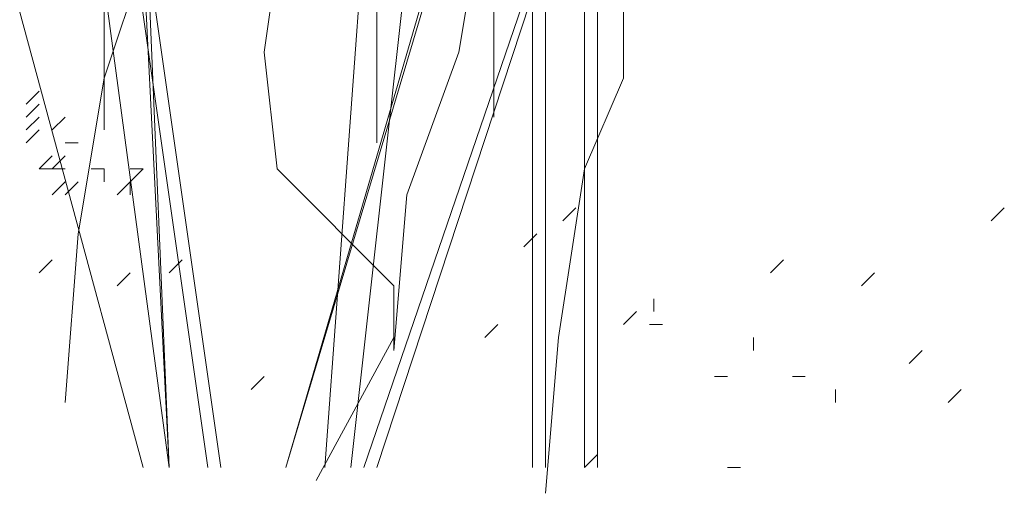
# Model space of a CAD drawing. Header units: millimetres. Extents: x 14400 to 93787, y -21104 to 39413.
# Tile 301 of 328: x 62922 to 62934, y 19703 to 19709. Entities that reach past the tile are written whole.
import ezdxf

# ---------------------------------------------------------------- set-up
doc = ezdxf.new("R2010")
doc.units = ezdxf.units.MM
doc.layers.add('_MODUS - zielen', color=66, linetype='Continuous', lineweight=9)

msp = doc.modelspace()

# ---------------------------------------------------------------- linework, layer by layer
at = {"layer": '_MODUS - zielen', "transparency": 33554687}
for points in [[(62922.64949, 19723.12398), (62923.64227, 19703.43383), (62922.81496, 19723.12398)], [(62929.10257, 19722.46212), (62929.10257, 19703.43383), (62929.10257, 19703.43383)], [(62928.44071, 19721.46934), (62928.44071, 19703.43383), (62928.44071, 19703.43383)], [(62927.77886, 19719.81471), (62925.95876, 19703.43383), (62925.95876, 19703.43383)], [(62927.77886, 19719.81471), (62925.95876, 19703.43383), (62925.95876, 19703.43383)], [(62921.82218, 19719.64925), (62924.13866, 19703.43383), (62924.13866, 19703.43383)], [(62921.98764, 19719.64925), (62924.30413, 19703.43383), (62924.30413, 19703.43383)], [(62928.27525, 19717.49822), (62928.27525, 19703.43383), (62928.27525, 19703.43383)], [(62928.9371, 19717.49822), (62928.9371, 19703.43383), (62928.9371, 19703.43383)], [(62926.62062, 19717.00183), (62925.62783, 19703.43383), (62925.62783, 19703.43383)], [(62926.28969, 19703.43383), (62930.42627, 19716.00905), (62926.12423, 19703.43383)], [(62922.31857, 19704.26114), (62922.48403, 19706.41217), (62922.81496, 19708.39773), (62923.31135, 19709.8869), (62923.31135, 19711.04515), (62923.64227, 19712.36885), (62923.80774, 19713.19617), (62923.9732, 19714.51988), (62923.9732, 19715.51266)], [(62928.44071, 19703.1029), (62928.60618, 19705.08846), (62928.9371, 19707.23949), (62929.43349, 19708.39773), (62929.43349, 19709.72144), (62929.76442, 19711.04515), (62929.92988, 19711.87246), (62929.92988, 19713.19617), (62930.09535, 19714.02349)], [(62926.50864, 19704.923), (62926.50864, 19705.75032), (62925.01947, 19707.23949), (62924.854, 19708.72866), (62925.01947, 19709.8869), (62923.36483, 19711.37607), (62922.86844, 19712.86524), (62921.54474, 19712.86524)], [(62926.50864, 19704.923), (62926.6741, 19706.90856), (62927.33596, 19708.72866), (62927.50142, 19709.72144), (62928.32874, 19711.87246), (62929.65244, 19712.03793), (62930.64523, 19712.86524)], [(62926.28969, 19711.87246), (62926.28969, 19708.23227), (62926.28969, 19708.23227)], [(62921.16032, 19711.37607), (62923.31135, 19703.43383), (62923.31135, 19703.43383)], [(62921.16032, 19711.37607), (62923.31135, 19703.43383), (62923.31135, 19703.43383)], [(62927.44793, 19711.37607), (62925.13144, 19703.43383), (62925.13144, 19703.43383)], [(62927.44793, 19711.21061), (62925.13144, 19703.43383), (62925.13144, 19703.43383)], [(62927.77886, 19707.90134), (62927.77886, 19710.21783), (62927.77886, 19710.21783)], [(62922.81496, 19707.73588), (62922.81496, 19709.55597), (62922.81496, 19709.55597)], [(62926.28969, 19707.57041), (62926.28969, 19709.05958), (62926.28969, 19709.05958)], [(62921.82218, 19708.0668), (62921.98764, 19708.23227), (62921.98764, 19708.23227)], [(62921.82218, 19707.90134), (62921.98764, 19708.0668), (62921.98764, 19708.0668)], [(62921.82218, 19707.73588), (62921.98764, 19707.90134), (62921.98764, 19707.90134)], [(62921.82218, 19707.73588), (62921.98764, 19707.90134), (62921.98764, 19707.90134)], [(62922.1531, 19707.73588), (62922.31857, 19707.90134), (62922.31857, 19707.90134)], [(62921.82218, 19707.57041), (62921.98764, 19707.73588), (62921.98764, 19707.73588)], [(62922.31857, 19707.57041), (62922.48403, 19707.57041), (62922.48403, 19707.57041)], [(62922.31857, 19707.57041), (62922.48403, 19707.57041), (62922.48403, 19707.57041)], [(62921.98764, 19707.23949), (62922.1531, 19707.40495), (62922.1531, 19707.40495)], [(62921.98764, 19707.23949), (62922.1531, 19707.40495), (62922.1531, 19707.40495)], [(62922.1531, 19707.23949), (62922.31857, 19707.40495), (62922.31857, 19707.40495)], [(62921.98764, 19707.23949), (62922.1531, 19707.23949), (62922.1531, 19707.23949)], [(62922.1531, 19707.23949), (62922.31857, 19707.23949), (62922.31857, 19707.23949)], [(62922.1531, 19707.23949), (62922.31857, 19707.23949), (62922.31857, 19707.23949)], [(62922.64949, 19707.23949), (62922.81496, 19707.23949), (62922.81496, 19707.23949)], [(62922.64949, 19707.23949), (62922.81496, 19707.23949), (62922.81496, 19707.23949)], [(62922.81496, 19707.07402), (62922.81496, 19707.23949), (62922.81496, 19707.23949)], [(62923.14588, 19707.07402), (62923.31135, 19707.23949), (62923.31135, 19707.23949)], [(62923.14588, 19707.23949), (62923.31135, 19707.23949), (62923.31135, 19707.23949)], [(62923.14588, 19707.07402), (62923.31135, 19707.23949), (62923.31135, 19707.23949)], [(62922.1531, 19706.90856), (62922.31857, 19707.07402), (62922.31857, 19707.07402)], [(62922.31857, 19706.90856), (62922.48403, 19707.07402), (62922.48403, 19707.07402)], [(62922.98042, 19706.90856), (62923.14588, 19707.07402), (62923.14588, 19707.07402)], [(62922.98042, 19706.90856), (62923.14588, 19707.07402), (62923.14588, 19707.07402)], [(62923.14588, 19706.90856), (62923.14588, 19707.07402), (62923.14588, 19707.07402)], [(62928.65966, 19706.57763), (62928.82513, 19706.7431), (62928.82513, 19706.7431)], [(62934.11996, 19706.57763), (62934.28542, 19706.7431), (62934.28542, 19706.7431)], [(62928.16327, 19706.24671), (62928.32874, 19706.41217), (62928.32874, 19706.41217)], [(62921.98764, 19705.91578), (62922.1531, 19706.08124), (62922.1531, 19706.08124)], [(62923.64227, 19705.91578), (62923.80774, 19706.08124), (62923.80774, 19706.08124)], [(62931.30708, 19705.91578), (62931.47254, 19706.08124), (62931.47254, 19706.08124)], [(62922.98042, 19705.75032), (62923.14588, 19705.91578), (62923.14588, 19705.91578)], [(62922.98042, 19705.75032), (62923.14588, 19705.91578), (62923.14588, 19705.91578)], [(62932.46532, 19705.75032), (62932.63079, 19705.91578), (62932.63079, 19705.91578)], [(62929.81791, 19705.41939), (62929.81791, 19705.58485), (62929.81791, 19705.58485)], [(62929.43349, 19705.25392), (62929.59896, 19705.41939), (62929.59896, 19705.41939)], [(62927.66688, 19705.08846), (62927.83235, 19705.25392), (62927.83235, 19705.25392)], [(62929.76442, 19705.25392), (62929.92988, 19705.25392), (62929.92988, 19705.25392)], [(62925.51586, 19703.26836), (62926.50864, 19705.08846), (62926.50864, 19705.08846)], [(62931.08813, 19704.923), (62931.08813, 19705.08846), (62931.08813, 19705.08846)], [(62933.07369, 19704.75753), (62933.23915, 19704.923), (62933.23915, 19704.923)], [(62924.68854, 19704.42661), (62924.854, 19704.59207), (62924.854, 19704.59207)], [(62930.59174, 19704.59207), (62930.7572, 19704.59207), (62930.7572, 19704.59207)], [(62931.58452, 19704.59207), (62931.74998, 19704.59207), (62931.74998, 19704.59207)], [(62932.1344, 19704.26114), (62932.1344, 19704.42661), (62932.1344, 19704.42661)], [(62933.57008, 19704.26114), (62933.73554, 19704.42661), (62933.73554, 19704.42661)], [(62928.9371, 19703.43383), (62929.10257, 19703.59929), (62929.10257, 19703.59929)], [(62930.92267, 19703.43383), (62930.7572, 19703.43383), (62930.7572, 19703.43383)]]:
    msp.add_lwpolyline(points, dxfattribs=at)
msp.add_lwpolyline([(62923.64227, 19703.43383), (62921.82218, 19717.00183)], close=True, dxfattribs=at)

doc.saveas('drawing.dxf')
